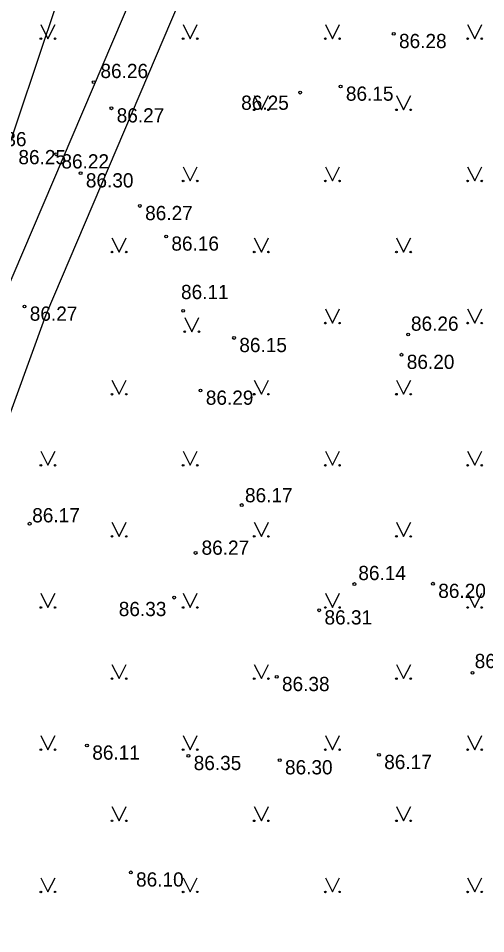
# Model space of a CAD drawing. Extents: x 576692 to 577659, y 273254 to 273799.
# Drawn here: x 577381.46 to 577397.89, y 273426.03 to 273458.22 of the extents above; entities that cross this region are included whole.
import ezdxf

# ---------------------------------------------------------------- set-up
doc = ezdxf.new("R2010")
doc.units = 0
for name, color, linetype in [('ELEK_ELEM_####_####_#', 7, 'Continuous'), ('GEOD_ELEM_####_TKST_#', 7, 'Continuous'), ('GEOD_SITP_####_TKST_#', 7, 'Continuous'), ('HIDT_REZV_####_TKST_#', 7, 'Continuous'), ('LKAN_ELEM_PAST_TKST_#', 7, 'Continuous'), ('RELJ_ELEM_####_####_#', 7, 'Continuous'), ('TERT_KRND_####_####_#', 7, 'Continuous')]:
    doc.layers.add(name, color=color, linetype=linetype)

msp = doc.modelspace()

# ---------------------------------------------------------------- linework, layer by layer
at = {"layer": 'ELEK_ELEM_####_####_#'}
for points in [[(577397.764, 273489.8), (577395.081, 273482.728), (577391.363, 273473.066), (577387.559, 273463.941), (577380.929, 273448.377), (577376.101, 273435.073), (577371.105, 273417.618), (577368.472, 273411.603), (577367.491, 273409.177), (577366.031, 273402.357)], [(577392.297, 273471.148), (577389.033, 273463.319), (577382.419, 273447.791), (577377.623, 273434.579), (577372.613, 273417.074), (577369.946, 273410.983), (577369.027, 273408.707), (577367.621, 273402.141)]]:
    msp.add_lwpolyline(points, dxfattribs=at)
at = {"layer": 'GEOD_ELEM_####_TKST_#'}
msp.add_spline([(577378.666, 273426.79), (577379.53, 273425.227), (577379.69, 273424.99), (577381.738, 273421.845), (577382.096, 273420.715), (577382.076, 273419.471), (577381.97, 273418.19), (577382.072, 273416.952), (577382.355, 273416.315), (577382.82, 273415.991), (577383.912, 273415.789), (577384.212, 273415.84), (577384.506, 273415.939), (577384.784, 273416.098), (577384.913, 273416.202), (577385.034, 273416.325), (577385.163, 273416.587), (577385.388, 273417.384), (577385.484, 273417.917), (577385.61, 273418.445), (577386.037, 273419.907), (577386.283, 273420.633), (577386.601, 273421.354), (577387.023, 273422.041), (577387.365, 273422.453), (577387.736, 273422.829), (577388.568, 273423.489)], degree=3, dxfattribs=at)
at = {"layer": 'GEOD_SITP_####_TKST_#'}
msp.add_spline([(577388.092, 273488.863), (577388.116, 273486.504), (577388.199, 273485.76), (577388.289, 273485.393), (577388.405, 273485.028), (577388.855, 273484.134), (577389.147, 273483.729), (577389.469, 273483.341), (577390.005, 273482.842), (577390.599, 273482.416), (577391.193, 273481.989), (577391.733, 273481.487), (577392.773, 273480.092), (577393.179, 273479.331), (577393.495, 273478.509), (577393.873, 273476.785), (577393.867, 273475.064), (577393.67, 273473.829), (577393.635, 273473.674), (577393.485, 273473.209), (577393.413, 273472.901), (577393.404, 273472.748), (577393.41, 273472.671), (577393.423, 273472.594), (577393.611, 273472.327), (577393.957, 273472.179), (577394.361, 273472.131), (577394.722, 273472.165), (577395.064, 273472.347), (577395.541, 273473.028), (577395.737, 273473.499), (577395.847, 273474.013), (577395.952, 273475.1), (577396.133, 273476.148), (577396.34, 273476.614), (577396.488, 273476.824), (577396.671, 273477.017), (577397.134, 273477.33), (577397.656, 273477.509), (577398.805, 273477.533), (577399.98, 273477.231), (577401.038, 273476.743), (577401.868, 273476.272), (577404.208, 273474.995), (577404.809, 273474.593), (577405.352, 273474.115), (577405.855, 273473.582), (577406.337, 273473.011), (577407.1, 273471.93), (577407.398, 273471.353), (577407.627, 273470.738), (577407.998, 273469.197), (577408.22, 273467.637), (577408.463, 273463.851), (577408.349, 273462.095), (577408.174, 273460.339), (577408.011, 273459.087), (577407.821, 273457.839), (577407.641, 273456.591), (577407.507, 273455.338), (577407.507, 273453.309), (577407.572, 273452.383), (577407.713, 273450.955), (577407.938, 273449.565), (577408.173, 273448.659), (577408.477, 273447.762), (577408.732, 273446.863), (577408.827, 273446.064)], degree=3, dxfattribs=at)
at = {"layer": 'LKAN_ELEM_PAST_TKST_#'}
for p, q in [((577382.25, 273458), (577382.5, 273457.5)), ((577382.5, 273457.5), (577382.75, 273458)), ((577387.25, 273458), (577387.5, 273457.5)), ((577387.5, 273457.5), (577387.75, 273458)), ((577392.25, 273458), (577392.5, 273457.5)), ((577392.5, 273457.5), (577392.75, 273458)), ((577397.25, 273458), (577397.5, 273457.5)), ((577397.5, 273457.5), (577397.75, 273458)), ((577389.75, 273455.5), (577390, 273455)), ((577390, 273455), (577390.25, 273455.5)), ((577394.75, 273455.5), (577395, 273455)), ((577395, 273455), (577395.25, 273455.5)), ((577387.25, 273453), (577387.5, 273452.5)), ((577387.5, 273452.5), (577387.75, 273453)), ((577392.25, 273453), (577392.5, 273452.5)), ((577392.5, 273452.5), (577392.75, 273453)), ((577397.25, 273453), (577397.5, 273452.5)), ((577397.5, 273452.5), (577397.75, 273453)), ((577384.75, 273450.5), (577385, 273450)), ((577385, 273450), (577385.25, 273450.5)), ((577389.75, 273450.5), (577390, 273450)), ((577390, 273450), (577390.25, 273450.5)), ((577394.75, 273450.5), (577395, 273450)), ((577395, 273450), (577395.25, 273450.5)), ((577392.25, 273448), (577392.5, 273447.5)), ((577392.5, 273447.5), (577392.75, 273448)), ((577397.25, 273448), (577397.5, 273447.5)), ((577397.5, 273447.5), (577397.75, 273448)), ((577387.308, 273447.697), (577387.558, 273447.197)), ((577387.558, 273447.197), (577387.808, 273447.697)), ((577384.75, 273445.5), (577385, 273445)), ((577385, 273445), (577385.25, 273445.5)), ((577389.75, 273445.5), (577390, 273445)), ((577390, 273445), (577390.25, 273445.5)), ((577394.75, 273445.5), (577395, 273445)), ((577395, 273445), (577395.25, 273445.5)), ((577382.25, 273443), (577382.5, 273442.5)), ((577382.5, 273442.5), (577382.75, 273443)), ((577387.25, 273443), (577387.5, 273442.5)), ((577387.5, 273442.5), (577387.75, 273443)), ((577392.25, 273443), (577392.5, 273442.5)), ((577392.5, 273442.5), (577392.75, 273443)), ((577397.25, 273443), (577397.5, 273442.5)), ((577397.5, 273442.5), (577397.75, 273443)), ((577384.75, 273440.5), (577385, 273440)), ((577385, 273440), (577385.25, 273440.5)), ((577389.75, 273440.5), (577390, 273440)), ((577390, 273440), (577390.25, 273440.5)), ((577394.75, 273440.5), (577395, 273440)), ((577395, 273440), (577395.25, 273440.5)), ((577382.25, 273438), (577382.5, 273437.5)), ((577382.5, 273437.5), (577382.75, 273438)), ((577387.25, 273438), (577387.5, 273437.5)), ((577387.5, 273437.5), (577387.75, 273438)), ((577392.25, 273438), (577392.5, 273437.5)), ((577392.5, 273437.5), (577392.75, 273438)), ((577397.25, 273438), (577397.5, 273437.5)), ((577397.5, 273437.5), (577397.75, 273438)), ((577384.75, 273435.5), (577385, 273435)), ((577385, 273435), (577385.25, 273435.5)), ((577389.75, 273435.5), (577390, 273435)), ((577390, 273435), (577390.25, 273435.5)), ((577394.75, 273435.5), (577395, 273435)), ((577395, 273435), (577395.25, 273435.5)), ((577382.25, 273433), (577382.5, 273432.5)), ((577382.5, 273432.5), (577382.75, 273433)), ((577387.25, 273433), (577387.5, 273432.5)), ((577387.5, 273432.5), (577387.75, 273433)), ((577392.25, 273433), (577392.5, 273432.5)), ((577392.5, 273432.5), (577392.75, 273433)), ((577397.25, 273433), (577397.5, 273432.5)), ((577397.5, 273432.5), (577397.75, 273433)), ((577384.75, 273430.5), (577385, 273430)), ((577385, 273430), (577385.25, 273430.5)), ((577389.75, 273430.5), (577390, 273430)), ((577390, 273430), (577390.25, 273430.5)), ((577394.75, 273430.5), (577395, 273430)), ((577395, 273430), (577395.25, 273430.5)), ((577382.25, 273428), (577382.5, 273427.5)), ((577382.5, 273427.5), (577382.75, 273428)), ((577387.25, 273428), (577387.5, 273427.5)), ((577387.5, 273427.5), (577387.75, 273428)), ((577392.25, 273428), (577392.5, 273427.5)), ((577392.5, 273427.5), (577392.75, 273428)), ((577397.25, 273428), (577397.5, 273427.5)), ((577397.5, 273427.5), (577397.75, 273428))]:
    msp.add_line(p, q, dxfattribs=at)
for centre, radius in [((577382.25, 273457.5), 0.028), ((577382.75, 273457.5), 0.0263), ((577387.25, 273457.5), 0.028), ((577387.75, 273457.5), 0.0263), ((577392.25, 273457.5), 0.028), ((577392.75, 273457.5), 0.0263), ((577397.25, 273457.5), 0.028), ((577397.75, 273457.5), 0.0263), ((577389.75, 273455), 0.028), ((577390.25, 273455), 0.0263), ((577394.75, 273455), 0.028), ((577395.25, 273455), 0.0263), ((577387.25, 273452.5), 0.028), ((577387.75, 273452.5), 0.0263), ((577392.25, 273452.5), 0.028), ((577392.75, 273452.5), 0.0263), ((577397.25, 273452.5), 0.028), ((577397.75, 273452.5), 0.0263), ((577384.75, 273450), 0.028), ((577385.25, 273450), 0.0263), ((577389.75, 273450), 0.028), ((577390.25, 273450), 0.0263), ((577394.75, 273450), 0.028), ((577395.25, 273450), 0.0263), ((577392.25, 273447.5), 0.028), ((577392.75, 273447.5), 0.0263), ((577397.25, 273447.5), 0.028), ((577397.75, 273447.5), 0.0263), ((577387.308, 273447.197), 0.028), ((577387.808, 273447.197), 0.0263), ((577384.75, 273445), 0.028), ((577385.25, 273445), 0.0263), ((577389.75, 273445), 0.028), ((577390.25, 273445), 0.0263), ((577394.75, 273445), 0.028), ((577395.25, 273445), 0.0263), ((577382.25, 273442.5), 0.028), ((577382.75, 273442.5), 0.0263), ((577387.25, 273442.5), 0.028), ((577387.75, 273442.5), 0.0263), ((577392.25, 273442.5), 0.028), ((577392.75, 273442.5), 0.0263), ((577397.25, 273442.5), 0.028), ((577397.75, 273442.5), 0.0263), ((577384.75, 273440), 0.028), ((577385.25, 273440), 0.0263), ((577389.75, 273440), 0.028), ((577390.25, 273440), 0.0263), ((577394.75, 273440), 0.028), ((577395.25, 273440), 0.0263), ((577382.25, 273437.5), 0.028), ((577382.75, 273437.5), 0.0263), ((577387.25, 273437.5), 0.028), ((577387.75, 273437.5), 0.0263), ((577392.25, 273437.5), 0.028), ((577392.75, 273437.5), 0.0263), ((577397.25, 273437.5), 0.028), ((577397.75, 273437.5), 0.0263), ((577384.75, 273435), 0.028), ((577385.25, 273435), 0.0263), ((577389.75, 273435), 0.028), ((577390.25, 273435), 0.0263), ((577394.75, 273435), 0.028), ((577395.25, 273435), 0.0263), ((577382.25, 273432.5), 0.028), ((577382.75, 273432.5), 0.0263), ((577387.25, 273432.5), 0.028), ((577387.75, 273432.5), 0.0263), ((577392.25, 273432.5), 0.028), ((577392.75, 273432.5), 0.0263), ((577397.25, 273432.5), 0.028), ((577397.75, 273432.5), 0.0263), ((577384.75, 273430), 0.028), ((577385.25, 273430), 0.0263), ((577389.75, 273430), 0.028), ((577390.25, 273430), 0.0263), ((577394.75, 273430), 0.028), ((577395.25, 273430), 0.0263), ((577382.25, 273427.5), 0.028), ((577382.75, 273427.5), 0.0263), ((577387.25, 273427.5), 0.028), ((577387.75, 273427.5), 0.0263), ((577392.25, 273427.5), 0.028), ((577392.75, 273427.5), 0.0263), ((577397.25, 273427.5), 0.028), ((577397.75, 273427.5), 0.0263)]:
    msp.add_circle(centre, radius, dxfattribs=at)
at = {"layer": 'RELJ_ELEM_####_####_#'}
for centre in [(577394.654, 273457.67), (577384.107, 273455.971), (577392.787, 273455.82), (577391.367, 273455.604), (577384.729, 273455.055), (577382.787, 273453.438), (577383.646, 273452.771), (577385.73, 273451.621), (577386.652, 273450.548), (577381.674, 273448.084), (577387.252, 273447.93), (577395.164, 273447.098), (577389.04, 273446.98), (577394.927, 273446.388), (577387.863, 273445.129), (577389.309, 273441.103), (577381.856, 273440.447), (577387.69, 273439.418), (577396.034, 273438.336), (577393.271, 273438.324), (577386.935, 273437.848), (577392.035, 273437.403), (577397.425, 273435.206), (577390.54, 273435.061), (577383.871, 273432.649), (577387.436, 273432.284), (577394.134, 273432.32), (577390.646, 273432.133), (577385.41, 273428.188)]:
    msp.add_circle(centre, 0.05, dxfattribs=at)
at = {"layer": 'TERT_KRND_####_####_#'}
msp.add_lwpolyline([(577360.328, 273412.589), (577375.215, 273436.116), (577391.824, 273485.635)], dxfattribs=at)

# ---------------------------------------------------------------- texts
at = {"layer": 'HIDT_REZV_####_TKST_#'}
for s, p in [(' 86.28', (577394.654, 273457.17)), (' 86.26', (577384.159, 273456.117)), (' 86.15', (577392.787, 273455.32)), (' 86.25', (577389.106, 273455)), (' 86.27', (577384.729, 273454.555)), (' 86.36', (577379.885, 273453.719)), (' 86.25', (577381.275, 273453.087)), (' 86.22', (577382.787, 273452.938)), (' 86.30', (577383.646, 273452.271)), (' 86.27', (577385.73, 273451.121)), (' 86.16', (577386.652, 273450.048)), (' 86.11', (577386.991, 273448.345)), (' 86.27', (577381.674, 273447.584)), (' 86.26', (577395.074, 273447.232)), (' 86.15', (577389.04, 273446.48)), (' 86.20', (577394.927, 273445.888)), (' 86.29', (577387.863, 273444.629)), (' 86.17', (577389.239, 273441.199)), (' 86.17', (577381.76, 273440.494)), (' 86.27', (577387.713, 273439.355)), (' 86.14', (577393.224, 273438.464)), (' 86.20', (577396.034, 273437.836)), (' 86.33', (577384.803, 273437.198)), (' 86.31', (577392.035, 273436.903)), (' 86.13', (577397.314, 273435.369)), (' 86.38', (577390.54, 273434.561)), (' 86.11', (577383.871, 273432.149)), (' 86.35', (577387.436, 273431.784)), (' 86.17', (577394.134, 273431.82)), (' 86.30', (577390.646, 273431.633)), (' 86.10', (577385.41, 273427.688))]:
    msp.add_text(s, height=0.5, dxfattribs=at).set_placement(p)

doc.saveas('drawing.dxf')
